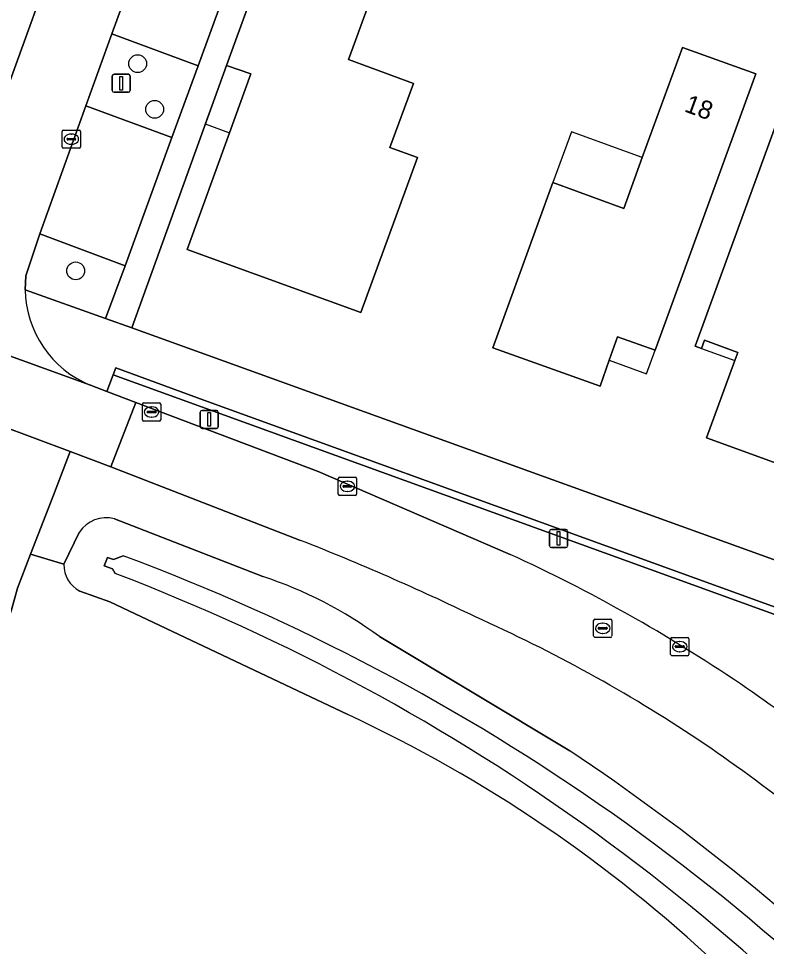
# Model space of a CAD drawing. Extents: x 155275 to 156265, y 382654 to 383635.
# Drawn here: x 155981.7 to 156022.9, y 383010.5 to 383061.5 of the extents above; entities that cross this region are included whole.
import ezdxf

# ---------------------------------------------------------------- set-up
doc = ezdxf.new("R2010")
doc.units = 0
for name, color, linetype in [('IMGEO_Berm_groen', 7, 'Continuous'), ('IMGEO_Boom', 7, 'Continuous'), ('IMGEO_Erf', 7, 'Continuous'), ('IMGEO_Fietspad_gesloten', 7, 'Continuous'), ('IMGEO_Gemengd_bos', 7, 'Continuous'), ('IMGEO_Groenvoorziening', 7, 'Continuous'), ('IMGEO_Haag', 7, 'Continuous'), ('IMGEO_Kolk', 7, 'Continuous'), ('IMGEO_Lichtmast', 7, 'Continuous'), ('IMGEO_Loofbos', 7, 'Continuous'), ('IMGEO_Oever', 7, 'Continuous'), ('IMGEO_Pand', 7, 'Continuous'), ('IMGEO_Pand_nummerreeks', 7, 'Continuous'), ('IMGEO_Pand_overbouw', 7, 'Continuous'), ('IMGEO_Parkeervlak_open', 7, 'Continuous'), ('IMGEO_Rijbaan_lokaal_gesloten', 7, 'Continuous'), ('IMGEO_Rijbaan_lokaal_open', 7, 'Continuous'), ('IMGEO_Rioolput', 7, 'Continuous'), ('IMGEO_Voetpad_open', 7, 'Continuous'), ('IMGEO_Waterloop', 7, 'Continuous')]:
    doc.layers.add(name, color=color, linetype=linetype)

msp = doc.modelspace()

# ---------------------------------------------------------------- linework, layer by layer
at = {"layer": 'IMGEO_Berm_groen'}
for points in [[(155997.259, 383032.807), (155986.818, 383036.856), (155984.583, 383037.694), (155983.661, 383035.301), (155982.407, 383032.043), (155984.24, 383031.492), (155985.082, 383033.249)], [(155987.017, 383033.991), (155995.187, 383030.812)], [(156001.593, 383027.52), (156012.076, 383021.225)]]:
    msp.add_lwpolyline(points, dxfattribs=at)
for centre, radius, start, end in [((155986.563, 383032.282), 1.768, 75.1086, 146.8513), ((155946.049, 382902.605), 139.911, 64.23006, 68.52994), ((155988.246, 383009.426), 22.484, 53.5853, 72.0181), ((155972.048, 382950.919), 85.133, 56.43681, 65.8507), ((155954.164, 382926.724), 115.191, 48.82995, 55.67793), ((155941.755, 382915.711), 126.8, 45.51529, 56.31795)]:
    msp.add_arc(centre, radius, start, end, dxfattribs=at)
at = {"layer": 'IMGEO_Boom'}
for centre in [(155988.298, 383059.024), (155989.233, 383056.515), (155984.888, 383047.63)]:
    msp.add_circle(centre, 0.489, dxfattribs=at)
at = {"layer": 'IMGEO_Erf'}
msp.add_lwpolyline([(156053.405, 383053.282), (156024.267, 383063.882), (156019.569, 383065.592), (156008.38, 383069.647), (156007.464, 383067.127), (156003.307, 383068.627), (156000.278, 383060.307), (155999.895, 383059.254), (156003.466, 383057.943), (156002.169, 383054.409), (156003.682, 383053.857), (156000.577, 383045.339), (155991.015, 383048.81), (155993.341, 383055.226), (155994.514, 383058.459), (155993.183, 383058.932), (155987.971, 383044.488), (156029.02, 383029.675), (156070.2, 383014.578)], dxfattribs=at)
for points in [[(156016.769, 383043.266), (156014.691, 383044.007), (156014.239, 383042.714), (156013.73, 383041.292), (156007.835, 383043.403), (156011.141, 383052.491), (156015.033, 383051.062), (156016.054, 383053.858), (156018.267, 383059.921), (156022.297, 383058.464)], [(156025.902, 383036.158), (156019.583, 383038.444), (156021.139, 383042.693), (156021.304, 383043.145), (156019.471, 383043.812), (156019.307, 383043.361), (156018.97, 383043.484), (156023.809, 383056.763), (156027.571, 383055.384), (156025.384, 383049.419), (156030.101, 383047.727)]]:
    msp.add_lwpolyline(points, close=True, dxfattribs=at)
at = {"layer": 'IMGEO_Fietspad_gesloten'}
msp.add_lwpolyline([(155980.676, 383027.127), (155981.349, 383028.996), (155981.689, 383030.178), (155982.407, 383032.043), (155983.661, 383035.301), (155984.583, 383037.694), (155980.647, 383039.171), (155981.08, 383037.122), (155980.816, 383036.396), (155979.672, 383033.243), (155978.075, 383028.843)], dxfattribs=at)
at = {"layer": 'IMGEO_Gemengd_bos'}
for points in [[(155986.946, 383041.916), (155986.603, 383040.995), (155988.187, 383040.382), (155998.218, 383036.589), (156008.795, 383032.036)], [(156026.625, 383021.164), (156028.751, 383026.761), (155986.946, 383041.916)]]:
    msp.add_lwpolyline(points, dxfattribs=at)
for centre, radius, start, end in [((155971.845, 382951.541), 88.571, 55.93383, 65.34336), ((155951.288, 382922.739), 123.948, 52.5684, 55.5194)]:
    msp.add_arc(centre, radius, start, end, dxfattribs=at)
at = {"layer": 'IMGEO_Groenvoorziening'}
for points in [[(155991.618, 383058.915), (155986.872, 383060.658), (155985.44, 383056.714), (155990.182, 383054.96)], [(155982.146, 383047.363), (155982.107, 383046.594), (155986.534, 383045.006), (155987.603, 383047.91), (155982.917, 383049.675)], [(155991.934, 383040.527), (155987.091, 383042.304), (155986.946, 383041.916), (156028.751, 383026.761), (156028.893, 383027.135)]]:
    msp.add_lwpolyline(points, close=True, dxfattribs=at)
at = {"layer": 'IMGEO_Haag'}
msp.add_lwpolyline([(155991.934, 383040.527), (155987.091, 383042.304), (155986.946, 383041.916), (156028.751, 383026.761), (156028.893, 383027.135)], close=True, dxfattribs=at)
at = {"layer": 'IMGEO_Kolk'}
for p, q in [((155984.147, 383054.448), (155984.147, 383055.3)), ((155984.222, 383055.374), (155985.074, 383055.374)), ((155984.635, 383055.154), (155984.66, 383055.154)), ((155985.148, 383055.3), (155985.148, 383054.448)), ((155984.406, 383054.868), (155984.406, 383054.88)), ((155984.844, 383054.831), (155984.446, 383054.831)), ((155984.449, 383054.917), (155984.847, 383054.917)), ((155984.658, 383054.594), (155984.633, 383054.594)), ((155984.89, 383054.88), (155984.89, 383054.868)), ((155985.074, 383054.374), (155984.222, 383054.374)), ((155988.563, 383039.443), (155988.563, 383040.295)), ((155988.638, 383040.369), (155989.49, 383040.369)), ((155989.564, 383040.295), (155989.564, 383039.443)), ((155988.822, 383039.863), (155988.822, 383039.875)), ((155989.26, 383039.826), (155988.862, 383039.826)), ((155988.865, 383039.912), (155989.263, 383039.912)), ((155989.051, 383040.149), (155989.076, 383040.149)), ((155989.306, 383039.875), (155989.306, 383039.863)), ((155989.49, 383039.369), (155988.638, 383039.369)), ((155989.074, 383039.589), (155989.049, 383039.589)), ((155999.333, 383035.352), (155999.333, 383036.204)), ((155999.408, 383036.278), (156000.26, 383036.278)), ((156000.334, 383036.204), (156000.334, 383035.352)), ((155999.592, 383035.772), (155999.592, 383035.784)), ((156000.03, 383035.735), (155999.632, 383035.735)), ((155999.635, 383035.821), (156000.033, 383035.821)), ((155999.821, 383036.058), (155999.846, 383036.058)), ((156000.076, 383035.784), (156000.076, 383035.772)), ((156000.26, 383035.278), (155999.408, 383035.278)), ((155999.844, 383035.498), (155999.819, 383035.498)), ((156017.614, 383026.539), (156017.614, 383027.391)), ((156017.689, 383027.465), (156018.541, 383027.465)), ((156017.873, 383026.959), (156017.873, 383026.971)), ((156017.916, 383027.008), (156018.314, 383027.008)), ((156018.102, 383027.245), (156018.127, 383027.245)), ((156018.357, 383026.971), (156018.357, 383026.959)), ((156018.615, 383027.391), (156018.615, 383026.539)), ((156018.541, 383026.465), (156017.689, 383026.465)), ((156018.311, 383026.922), (156017.913, 383026.922)), ((156018.125, 383026.685), (156018.1, 383026.685))]:
    msp.add_line(p, q, dxfattribs=at)
for points in [[(155984.147, 383054.448), (155984.147, 383055.3)], [(155984.222, 383055.374), (155985.074, 383055.374)], [(155985.148, 383055.3), (155985.148, 383054.448)], [(155985.074, 383054.374), (155984.222, 383054.374)], [(155988.563, 383039.443), (155988.563, 383040.295)], [(155988.638, 383040.369), (155989.49, 383040.369)], [(155989.564, 383040.295), (155989.564, 383039.443)], [(155989.49, 383039.369), (155988.638, 383039.369)], [(155999.333, 383035.352), (155999.333, 383036.204)], [(155999.408, 383036.278), (156000.26, 383036.278)], [(156000.334, 383036.204), (156000.334, 383035.352)], [(156000.26, 383035.278), (155999.408, 383035.278)], [(156017.614, 383026.539), (156017.614, 383027.391)], [(156017.689, 383027.465), (156018.541, 383027.465)], [(156018.615, 383027.391), (156018.615, 383026.539)], [(156018.541, 383026.465), (156017.689, 383026.465)]]:
    msp.add_lwpolyline(points, dxfattribs=at)
for centre, radius, start, end in [((155984.224, 383055.298), 0.0765, 91.552, 178.448), ((155984.224, 383055.298), 0.0765, 91.552, 178.448), ((155985.072, 383055.298), 0.0765, 1.552, 88.448), ((155985.072, 383055.298), 0.0765, 1.552, 88.448), ((155984.446, 383054.877), 0.0403, 85.8775, 175.7526), ((155984.443, 383054.867), 0.0366, 178.938, 274.7102), ((155984.847, 383054.874), 0.043, 264.8664, 352.4533), ((155984.851, 383054.879), 0.0386, 1.7309, 96.639), ((155984.224, 383054.45), 0.0765, 181.552, 268.448), ((155984.224, 383054.45), 0.0765, 181.552, 268.448), ((155985.072, 383054.45), 0.0765, 271.552, 358.448), ((155985.072, 383054.45), 0.0765, 271.552, 358.448), ((155988.64, 383040.293), 0.0765, 91.552, 178.448), ((155988.64, 383040.293), 0.0765, 91.552, 178.448), ((155989.488, 383040.293), 0.0765, 1.552, 88.448), ((155989.488, 383040.293), 0.0765, 1.552, 88.448), ((155988.862, 383039.872), 0.0403, 85.8775, 175.7526), ((155988.859, 383039.862), 0.0366, 178.938, 274.7102), ((155989.263, 383039.869), 0.043, 264.8664, 352.4533), ((155989.267, 383039.874), 0.0386, 1.7309, 96.639), ((155988.64, 383039.445), 0.0765, 181.552, 268.448), ((155988.64, 383039.445), 0.0765, 181.552, 268.448), ((155989.488, 383039.445), 0.0765, 271.552, 358.448), ((155989.488, 383039.445), 0.0765, 271.552, 358.448), ((155999.41, 383036.202), 0.0765, 91.552, 178.448), ((155999.41, 383036.202), 0.0765, 91.552, 178.448), ((156000.258, 383036.202), 0.0765, 1.552, 88.448), ((156000.258, 383036.202), 0.0765, 1.552, 88.448), ((155999.632, 383035.781), 0.0403, 85.8775, 175.7526), ((155999.629, 383035.771), 0.0366, 178.938, 274.7102), ((156000.033, 383035.778), 0.043, 264.8664, 352.4533), ((156000.037, 383035.783), 0.0386, 1.7309, 96.639), ((155999.41, 383035.354), 0.0765, 181.552, 268.448), ((155999.41, 383035.354), 0.0765, 181.552, 268.448), ((156000.258, 383035.354), 0.0765, 271.552, 358.448), ((156000.258, 383035.354), 0.0765, 271.552, 358.448), ((156017.691, 383027.389), 0.0765, 91.552, 178.448), ((156017.691, 383027.389), 0.0765, 91.552, 178.448), ((156017.913, 383026.968), 0.0403, 85.8775, 175.7526), ((156018.318, 383026.97), 0.0386, 1.7309, 96.639), ((156018.539, 383027.389), 0.0765, 1.552, 88.448), ((156018.539, 383027.389), 0.0765, 1.552, 88.448), ((156017.691, 383026.541), 0.0765, 181.552, 268.448), ((156017.691, 383026.541), 0.0765, 181.552, 268.448), ((156017.91, 383026.958), 0.0366, 178.938, 274.7102), ((156018.314, 383026.965), 0.043, 264.8664, 352.4533), ((156018.539, 383026.541), 0.0765, 271.552, 358.448), ((156018.539, 383026.541), 0.0765, 271.552, 358.448)]:
    msp.add_arc(centre, radius, start, end, dxfattribs=at)
for centre, major_axis, ratio, start_param, end_param in [((155984.634, 383054.874), (-0.387, 0.002), 0.722429, 4.712389, 7.853982), ((155984.659, 383054.874), (-0.39, 0.002), 0.717154, 1.570796, 4.712389), ((155989.05, 383039.869), (-0.387, 0.002), 0.722429, 4.712389, 7.853982), ((155989.075, 383039.869), (-0.39, 0.002), 0.717154, 1.570796, 4.712389), ((155999.82, 383035.778), (-0.387, 0.002), 0.722429, 4.712389, 7.853982), ((155999.845, 383035.778), (-0.39, 0.002), 0.717154, 1.570796, 4.712389), ((156018.101, 383026.965), (-0.387, 0.002), 0.722429, 4.712389, 7.853982), ((156018.126, 383026.965), (-0.39, 0.002), 0.717154, 1.570796, 4.712389)]:
    msp.add_ellipse(centre, major_axis=major_axis, ratio=ratio, start_param=start_param, end_param=end_param, dxfattribs=at)
at = {"layer": 'IMGEO_Lichtmast'}
for p, q in [((155986.895, 383057.549), (155986.895, 383058.349)), ((155986.895, 383058.349), (155986.895, 383057.549)), ((155986.995, 383058.449), (155987.785, 383058.449)), ((155987.785, 383058.449), (155986.995, 383058.449)), ((155987.885, 383058.349), (155987.885, 383057.549)), ((155987.885, 383057.549), (155987.885, 383058.349)), ((155987.785, 383057.449), (155986.995, 383057.449)), ((155986.995, 383057.449), (155987.785, 383057.449)), ((155991.739, 383039.059), (155991.739, 383039.859)), ((155991.739, 383039.859), (155991.739, 383039.059)), ((155991.839, 383039.959), (155992.629, 383039.959)), ((155992.629, 383039.959), (155991.839, 383039.959)), ((155992.729, 383039.859), (155992.729, 383039.059)), ((155992.729, 383039.059), (155992.729, 383039.859)), ((155992.629, 383038.959), (155991.839, 383038.959)), ((155991.839, 383038.959), (155992.629, 383038.959)), ((156010.956, 383032.512), (156010.956, 383033.312)), ((156010.956, 383033.312), (156010.956, 383032.512)), ((156011.056, 383033.412), (156011.846, 383033.412)), ((156011.846, 383033.412), (156011.056, 383033.412)), ((156011.946, 383033.312), (156011.946, 383032.512)), ((156011.946, 383032.512), (156011.946, 383033.312)), ((156011.846, 383032.412), (156011.056, 383032.412)), ((156011.056, 383032.412), (156011.846, 383032.412))]:
    msp.add_line(p, q, dxfattribs=at)
for points in [[(155987.315, 383058.324), (155987.465, 383058.324), (155987.465, 383057.574), (155987.315, 383057.574), (155987.315, 383058.324)], [(155992.159, 383039.834), (155992.309, 383039.834), (155992.309, 383039.084), (155992.159, 383039.084), (155992.159, 383039.834)], [(156011.376, 383033.287), (156011.526, 383033.287), (156011.526, 383032.537), (156011.376, 383032.537), (156011.376, 383033.287)]]:
    msp.add_lwpolyline(points, dxfattribs=at)
for centre, start, end in [((155986.995, 383058.349), 90, 180), ((155986.995, 383058.349), 90, 180), ((155987.785, 383058.349), 0, 90), ((155987.785, 383058.349), 360, 90), ((155986.995, 383057.549), 180, 270), ((155986.995, 383057.549), 180, 270), ((155987.785, 383057.549), 270, 0), ((155987.785, 383057.549), 270, 0), ((155991.839, 383039.859), 90, 180), ((155991.839, 383039.859), 90, 180), ((155992.629, 383039.859), 0, 90), ((155992.629, 383039.859), 360, 90), ((155991.839, 383039.059), 180, 270), ((155991.839, 383039.059), 180, 270), ((155992.629, 383039.059), 270, 0), ((155992.629, 383039.059), 270, 0), ((156011.056, 383033.312), 90, 180), ((156011.056, 383033.312), 90, 180), ((156011.846, 383033.312), 0, 90), ((156011.846, 383033.312), 360, 90), ((156011.056, 383032.512), 180, 270), ((156011.056, 383032.512), 180, 270), ((156011.846, 383032.512), 270, 0), ((156011.846, 383032.512), 270, 0)]:
    msp.add_arc(centre, 0.1, start, end, dxfattribs=at)
at = {"layer": 'IMGEO_Loofbos'}
for points in [[(155984.24, 383031.492), (155982.407, 383032.043), (155981.689, 383030.178), (155981.349, 383028.996), (155980.676, 383027.127)], [(155999.86, 383023.224), (155986.757, 383029.427), (155985.11, 383030.022)]]:
    msp.add_lwpolyline(points, dxfattribs=at)
for centre, radius, start, end in [((155985.842, 383031.447), 1.602, 178.4063, 242.831), ((155967.296, 382953.238), 77.191, 46.6918, 65.04781)]:
    msp.add_arc(centre, radius, start, end, dxfattribs=at)
at = {"layer": 'IMGEO_Oever'}
for points in [[(155995.187, 383030.812), (155987.017, 383033.991)], [(155985.082, 383033.249), (155984.24, 383031.492)], [(155987.051, 383030.988), (155986.911, 383031.245), (155986.454, 383031.398), (155986.636, 383031.866), (155986.975, 383031.761), (155987.496, 383031.96)], [(155985.11, 383030.022), (155986.757, 383029.427), (155999.86, 383023.224)], [(156012.076, 383021.225), (156001.593, 383027.52)]]:
    msp.add_lwpolyline(points, dxfattribs=at)
for centre, radius, start, end in [((155986.563, 383032.282), 1.768, 75.1086, 146.8513), ((155946.465, 382921.469), 117.864, 39.96943, 69.62733), ((155985.842, 383031.447), 1.602, 178.4063, 242.831), ((155946.36, 382924.072), 114.397, 38.96537, 69.16379), ((155988.246, 383009.426), 22.484, 53.5853, 72.0181), ((155967.296, 382953.238), 77.191, 46.6918, 65.04781), ((155941.755, 382915.711), 126.8, 45.51529, 56.31795)]:
    msp.add_arc(centre, radius, start, end, dxfattribs=at)
at = {"layer": 'IMGEO_Pand'}
for points in [[(155993.341, 383055.226), (155991.015, 383048.81), (156000.577, 383045.339), (156003.682, 383053.857), (156002.169, 383054.409), (156003.466, 383057.943), (155999.895, 383059.254), (156000.278, 383060.307), (156003.307, 383068.627), (156007.464, 383067.127), (156008.38, 383069.647), (155998.4, 383073.246), (155993.183, 383058.932), (155994.514, 383058.459)], [(156018.267, 383059.921), (156016.054, 383053.858), (156015.033, 383051.062), (156011.141, 383052.491), (156007.835, 383043.403), (156013.73, 383041.292), (156014.239, 383042.714), (156014.691, 383044.007), (156016.769, 383043.266), (156022.297, 383058.464)], [(156019.583, 383038.444), (156025.902, 383036.158), (156030.101, 383047.727), (156025.384, 383049.419), (156027.571, 383055.384), (156023.809, 383056.763), (156018.97, 383043.484), (156019.307, 383043.361), (156019.471, 383043.812), (156021.304, 383043.145), (156021.139, 383042.693)]]:
    msp.add_lwpolyline(points, close=True, dxfattribs=at)
at = {"layer": 'IMGEO_Pand_overbouw'}
for points in [[(155993.341, 383055.226), (155994.514, 383058.459), (155993.183, 383058.932), (155992.014, 383055.709)], [(156016.054, 383053.858), (156012.158, 383055.274), (156011.141, 383052.491), (156015.033, 383051.062)], [(156016.769, 383043.266), (156014.691, 383044.007), (156014.239, 383042.714), (156016.293, 383041.961)], [(156021.139, 383042.693), (156021.304, 383043.145), (156019.471, 383043.812), (156019.307, 383043.361)]]:
    msp.add_lwpolyline(points, close=True, dxfattribs=at)
at = {"layer": 'IMGEO_Parkeervlak_open'}
for points in [[(155991.618, 383058.915), (155995.052, 383068.335), (155991.165, 383069.757), (155990.3, 383070.06), (155986.872, 383060.658)], [(155982.917, 383049.675), (155987.603, 383047.91), (155990.182, 383054.96), (155985.44, 383056.714)]]:
    msp.add_lwpolyline(points, close=True, dxfattribs=at)
at = {"layer": 'IMGEO_Rijbaan_lokaal_gesloten'}
msp.add_lwpolyline([(156008.795, 383032.036), (155998.218, 383036.589), (155988.187, 383040.382), (155986.818, 383036.856), (155997.259, 383032.807)], dxfattribs=at)
for centre, radius, start, end in [((155946.049, 382902.605), 139.911, 64.23006, 68.52994), ((155971.845, 382951.541), 88.571, 55.93383, 65.34336), ((155972.048, 382950.919), 85.133, 56.43681, 65.8507), ((155951.288, 382922.739), 123.948, 52.5684, 55.5194), ((155954.164, 382926.724), 115.191, 48.82995, 55.67793)]:
    msp.add_arc(centre, radius, start, end, dxfattribs=at)
at = {"layer": 'IMGEO_Rijbaan_lokaal_open'}
for points in [[(156000.015, 383096.833), (156000.773, 383098.977), (156002.522, 383103.705), (156003.364, 383106.031), (156004.235, 383108.392), (156007.639, 383117.862), (156008.546, 383120.25), (156009.516, 383122.962), (156011.265, 383127.675), (156012.53, 383131.172), (156015.981, 383140.549), (156016.752, 383142.721), (156017.84, 383145.727), (156019.183, 383149.44), (156015.13, 383150.933), (155989.904, 383081.846), (155988.629, 383078.321), (155986.615, 383072.853), (155978.483, 383050.407), (155978.27, 383049.91)], [(155982.107, 383046.594), (155982.146, 383047.363), (155982.917, 383049.675), (155985.44, 383056.714), (155986.872, 383060.658), (155990.3, 383070.06), (155991.539, 383073.51), (155992.272, 383075.522), (155992.747, 383076.842), (155994.016, 383080.34), (155994.679, 383082.17), (155995.232, 383083.796), (155996.587, 383087.419), (156000.015, 383096.833)], [(155971.763, 383046.383), (155985.693, 383041.347)]]:
    msp.add_lwpolyline(points, dxfattribs=at)
msp.add_lwpolyline([(155971.763, 383046.383), (155970.447, 383046.818), (155968.257, 383047.604), (155966.958, 383044.307), (155980.647, 383039.171), (155984.583, 383037.694), (155986.818, 383036.856), (155988.187, 383040.382), (155986.603, 383040.995), (155985.693, 383041.347)], close=True, dxfattribs=at)
msp.add_arc((155987.869, 383046.683), 5.763, 180.8872, 247.8131, dxfattribs=at)
at = {"layer": 'IMGEO_Rioolput'}
for p, q in [((156013.378, 383027.548), (156013.378, 383028.4)), ((156013.453, 383028.474), (156014.305, 383028.474)), ((156013.68, 383028.017), (156014.078, 383028.017)), ((156013.866, 383028.254), (156013.891, 383028.254)), ((156014.379, 383028.4), (156014.379, 383027.548)), ((156014.305, 383027.474), (156013.453, 383027.474)), ((156013.637, 383027.968), (156013.637, 383027.98)), ((156014.075, 383027.931), (156013.677, 383027.931)), ((156013.889, 383027.694), (156013.864, 383027.694)), ((156014.121, 383027.98), (156014.121, 383027.968))]:
    msp.add_line(p, q, dxfattribs=at)
for points in [[(156013.378, 383027.548), (156013.378, 383028.4)], [(156013.453, 383028.474), (156014.305, 383028.474)], [(156014.379, 383028.4), (156014.379, 383027.548)], [(156014.305, 383027.474), (156013.453, 383027.474)]]:
    msp.add_lwpolyline(points, dxfattribs=at)
for centre, radius, start, end in [((156013.455, 383028.398), 0.0765, 91.552, 178.448), ((156013.455, 383028.398), 0.0765, 91.552, 178.448), ((156013.677, 383027.977), 0.0403, 85.8775, 175.7526), ((156014.082, 383027.979), 0.0386, 1.7309, 96.639), ((156014.303, 383028.398), 0.0765, 1.552, 88.448), ((156014.303, 383028.398), 0.0765, 1.552, 88.448), ((156013.455, 383027.55), 0.0765, 181.552, 268.448), ((156013.455, 383027.55), 0.0765, 181.552, 268.448), ((156013.674, 383027.967), 0.0366, 178.938, 274.7102), ((156014.078, 383027.974), 0.043, 264.8664, 352.4533), ((156014.303, 383027.55), 0.0765, 271.552, 358.448), ((156014.303, 383027.55), 0.0765, 271.552, 358.448)]:
    msp.add_arc(centre, radius, start, end, dxfattribs=at)
for centre, major_axis, ratio, start_param, end_param in [((156013.865, 383027.974), (-0.387, 0.002), 0.722429, 4.712389, 7.853982), ((156013.89, 383027.974), (-0.39, 0.002), 0.717154, 1.570796, 4.712389)]:
    msp.add_ellipse(centre, major_axis=major_axis, ratio=ratio, start_param=start_param, end_param=end_param, dxfattribs=at)
at = {"layer": 'IMGEO_Voetpad_open'}
for points in [[(155978.27, 383049.91), (155978.483, 383050.407), (155986.615, 383072.853), (155988.629, 383078.321)], [(156029.02, 383029.675), (155987.971, 383044.488), (155986.534, 383045.006), (155982.107, 383046.594)], [(155985.693, 383041.347), (155986.603, 383040.995), (155986.946, 383041.916), (155987.091, 383042.304), (155991.934, 383040.527), (156028.893, 383027.135), (156031.011, 383026.348), (156073.239, 383011.017), (156074.184, 383013.676), (156071.849, 383014.523), (156070.366, 383015.028), (156070.2, 383014.578), (156029.02, 383029.675)]]:
    msp.add_lwpolyline(points, dxfattribs=at)
msp.add_lwpolyline([(155993.183, 383058.932), (155998.4, 383073.246), (155992.272, 383075.522), (155991.539, 383073.51), (155996.232, 383071.759), (155995.957, 383070.91), (155995.052, 383068.335), (155991.618, 383058.915), (155990.182, 383054.96), (155987.603, 383047.91), (155986.534, 383045.006), (155987.971, 383044.488)], close=True, dxfattribs=at)
msp.add_arc((155987.869, 383046.683), 5.763, 180.8872, 247.8131, dxfattribs=at)
at = {"layer": 'IMGEO_Waterloop'}
msp.add_lwpolyline([(155987.496, 383031.96), (155986.975, 383031.761), (155986.636, 383031.866), (155986.454, 383031.398), (155986.911, 383031.245), (155987.051, 383030.988)], dxfattribs=at)
for centre, radius, start, end in [((155946.465, 382921.469), 117.864, 39.96943, 69.62733), ((155946.36, 382924.072), 114.397, 38.96537, 69.16379)]:
    msp.add_arc(centre, radius, start, end, dxfattribs=at)

# ---------------------------------------------------------------- texts
at = {"layer": 'IMGEO_Pand_nummerreeks'}
msp.add_text('18', height=1, rotation=339.8981, dxfattribs=at).set_placement((156018.313, 383056.414))

doc.saveas('drawing.dxf')
